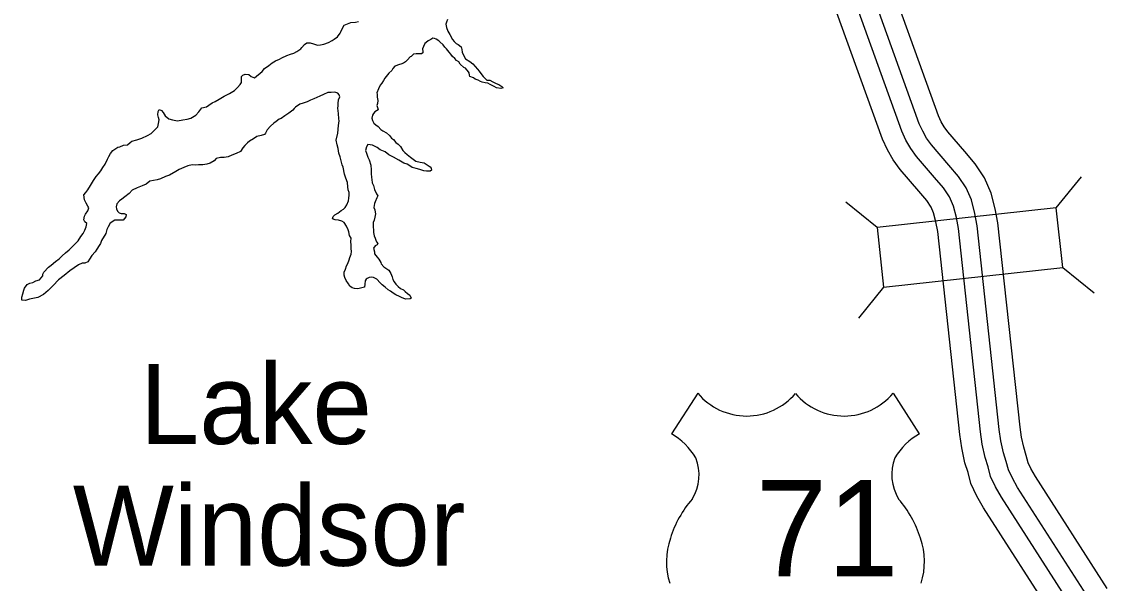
# Model space of a CAD drawing. Extents: x -939622 to -934245, y 1383184 to 1385301.
# Drawn here: x -935705.11 to -935683.64, y 1384331.7 to 1384342.8 of the extents above; entities that cross this region are included whole.
import ezdxf

# ---------------------------------------------------------------- set-up
doc = ezdxf.new("R2010")
doc.units = 0
for name, color, linetype in [('15', 7, 'Continuous'), ('20', 7, 'Continuous'), ('22', 7, 'Continuous'), ('9', 7, 'Continuous')]:
    doc.layers.add(name, color=color, linetype=linetype)

msp = doc.modelspace()

# ---------------------------------------------------------------- linework, layer by layer
at = {"layer": '15'}
for points in [[(-935683.993, 1384331.381), (-935685.416, 1384333.595), (-935685.52, 1384333.781), (-935685.596, 1384333.942), (-935685.64, 1384334.109), (-935685.695, 1384334.281), (-935685.746, 1384334.518), (-935685.778, 1384334.739), (-935686.216, 1384338.768), (-935686.261, 1384339.014), (-935686.329, 1384339.28), (-935686.431, 1384339.519), (-935686.584, 1384339.745), (-935686.774, 1384339.967), (-935687.119, 1384340.369), (-935687.215, 1384340.5), (-935687.292, 1384340.637), (-935687.362, 1384340.784), (-935688.553, 1384344.091)], [(-935683.643, 1384331.598), (-935685.062, 1384333.808), (-935685.154, 1384333.971), (-935685.207, 1384334.084), (-935685.244, 1384334.224), (-935685.296, 1384334.388), (-935685.34, 1384334.59), (-935685.368, 1384334.79), (-935685.808, 1384338.826), (-935685.857, 1384339.102), (-935685.937, 1384339.414), (-935686.068, 1384339.718), (-935686.256, 1384339.996), (-935686.46, 1384340.235), (-935686.795, 1384340.626), (-935686.867, 1384340.724), (-935686.926, 1384340.827), (-935686.981, 1384340.943), (-935688.161, 1384344.221)], [(-935684.312, 1384331.184), (-935685.738, 1384333.402), (-935685.854, 1384333.609), (-935685.95, 1384333.813), (-935686.001, 1384334.004), (-935686.058, 1384334.185), (-935686.116, 1384334.452), (-935686.15, 1384334.692), (-935686.588, 1384338.714), (-935686.627, 1384338.935), (-935686.685, 1384339.159), (-935686.762, 1384339.339), (-935686.883, 1384339.518), (-935687.059, 1384339.723), (-935687.413, 1384340.136), (-935687.53, 1384340.296), (-935687.625, 1384340.464), (-935687.709, 1384340.639), (-935688.909, 1384343.973)], [(-935684.663, 1384330.966), (-935686.091, 1384333.189), (-935686.221, 1384333.42), (-935686.339, 1384333.671), (-935686.397, 1384333.889), (-935686.457, 1384334.079), (-935686.522, 1384334.379), (-935686.559, 1384334.641), (-935686.996, 1384338.655), (-935687.031, 1384338.847), (-935687.077, 1384339.026), (-935687.125, 1384339.14), (-935687.212, 1384339.267), (-935687.372, 1384339.455), (-935687.736, 1384339.879), (-935687.878, 1384340.072), (-935687.991, 1384340.273), (-935688.09, 1384340.48), (-935689.301, 1384343.843)]]:
    msp.add_lwpolyline(points, dxfattribs=at)
at = {"layer": '20'}
for p, q in [((-935684.651, 1384339.123), (-935684.155, 1384339.74)), ((-935688.194, 1384338.737), (-935688.811, 1384339.234)), ((-935684.522, 1384337.942), (-935683.905, 1384337.446)), ((-935688.066, 1384337.556), (-935688.562, 1384336.939))]:
    msp.add_line(p, q, dxfattribs=at)
msp.add_lwpolyline([(-935688.066, 1384337.556), (-935684.522, 1384337.942), (-935684.651, 1384339.123), (-935688.194, 1384338.737)], close=True, dxfattribs=at)
at = {"layer": '22'}
for p, q in [((-935691.741, 1384335.457), (-935692.26, 1384334.654)), ((-935687.88, 1384335.457), (-935687.361, 1384334.654))]:
    msp.add_line(p, q, dxfattribs=at)
for centre, radius, start, end in [((-935690.774, 1384336.271), 1.264, 220.075, 319.6701), ((-935688.847, 1384336.271), 1.264, 220.3299, 319.925), ((-935692.939, 1384333.489), 1.349, 30.7809, 59.9883), ((-935686.683, 1384333.489), 1.349, 120.0117, 149.2191), ((-935692.642, 1384333.844), 0.925, 328.8105, 21.2108), ((-935686.979, 1384333.844), 0.925, 158.7892, 211.1895), ((-935690.224, 1384331.949), 2.157, 138.9565, 162.6913), ((-935689.398, 1384331.949), 2.157, 17.3087, 41.0435), ((-935690.936, 1384332.126), 1.426, 160.9576, 197.3819), ((-935688.685, 1384332.126), 1.426, 342.6181, 19.0424)]:
    msp.add_arc(centre, radius, start, end, dxfattribs=at)
at = {"layer": '9'}
for points in [[(-935699.794, 1384342.161), (-935699.732, 1384342.182), (-935699.669, 1384342.216), (-935699.591, 1384342.267), (-935699.57, 1384342.294), (-935699.52, 1384342.352), (-935699.472, 1384342.385), (-935699.409, 1384342.388), (-935699.34, 1384342.368), (-935699.265, 1384342.341), (-935699.205, 1384342.344), (-935699.136, 1384342.363), (-935699.046, 1384342.396), (-935698.972, 1384342.433), (-935698.93, 1384342.457), (-935698.864, 1384342.505), (-935698.811, 1384342.575), (-935698.799, 1384342.605), (-935698.772, 1384342.662), (-935698.737, 1384342.734), (-935698.602, 1384342.786), (-935698.512, 1384342.793), (-935698.453, 1384342.811)], [(-935696.693, 1384342.851), (-935696.714, 1384342.794), (-935696.723, 1384342.755), (-935696.71, 1384342.692), (-935696.683, 1384342.617), (-935696.644, 1384342.548), (-935696.592, 1384342.455), (-935696.559, 1384342.416), (-935696.517, 1384342.374), (-935696.481, 1384342.351), (-935696.423, 1384342.306), (-935696.411, 1384342.252), (-935696.399, 1384342.201), (-935696.378, 1384342.144), (-935696.335, 1384342.069), (-935696.251, 1384342.019), (-935696.188, 1384341.971), (-935696.097, 1384341.869), (-935696.064, 1384341.824), (-935696.031, 1384341.78), (-935695.988, 1384341.72), (-935695.916, 1384341.651), (-935695.856, 1384341.645), (-935695.796, 1384341.616), (-935695.73, 1384341.58), (-935695.676, 1384341.562), (-935695.616, 1384341.521), (-935695.591, 1384341.494), (-935695.636, 1384341.485), (-935695.72, 1384341.496), (-935695.771, 1384341.52), (-935695.847, 1384341.561), (-935695.892, 1384341.588), (-935695.946, 1384341.597), (-935696.003, 1384341.606), (-935696.036, 1384341.62), (-935696.084, 1384341.65), (-935696.141, 1384341.671), (-935696.18, 1384341.692), (-935696.249, 1384341.718), (-935696.255, 1384341.745), (-935696.265, 1384341.79), (-935696.277, 1384341.811), (-935696.337, 1384341.883), (-935696.37, 1384341.901), (-935696.439, 1384341.964), (-935696.47, 1384342.014), (-935696.515, 1384342.038), (-935696.545, 1384342.074), (-935696.59, 1384342.116), (-935696.626, 1384342.164), (-935696.657, 1384342.2), (-935696.711, 1384342.268), (-935696.744, 1384342.304), (-935696.78, 1384342.346), (-935696.841, 1384342.406), (-935696.865, 1384342.427), (-935696.916, 1384342.462), (-935696.946, 1384342.471), (-935696.982, 1384342.477), (-935697.024, 1384342.453), (-935697.072, 1384342.425), (-935697.116, 1384342.395), (-935697.143, 1384342.374), (-935697.167, 1384342.314), (-935697.187, 1384342.266), (-935697.181, 1384342.209), (-935697.178, 1384342.191), (-935697.205, 1384342.172), (-935697.259, 1384342.169), (-935697.31, 1384342.166), (-935697.361, 1384342.163), (-935697.411, 1384342.114), (-935697.432, 1384342.108), (-935697.48, 1384342.048), (-935697.519, 1384342.011), (-935697.563, 1384341.987), (-935697.617, 1384341.966), (-935697.644, 1384341.96), (-935697.731, 1384341.923), (-935697.77, 1384341.881), (-935697.79, 1384341.842), (-935697.853, 1384341.787), (-935697.877, 1384341.754), (-935697.933, 1384341.688), (-935697.957, 1384341.643), (-935697.993, 1384341.588), (-935698.022, 1384341.549), (-935698.055, 1384341.477), (-935698.087, 1384341.399), (-935698.084, 1384341.369), (-935698.084, 1384341.309), (-935698.072, 1384341.249), (-935698.074, 1384341.186)], [(-935704.833, 1384337.679), (-935704.758, 1384337.701), (-935704.698, 1384337.779), (-935704.696, 1384337.809), (-935704.675, 1384337.854), (-935704.58, 1384337.948), (-935704.529, 1384337.993), (-935704.442, 1384338.063), (-935704.374, 1384338.117), (-935704.311, 1384338.175), (-935704.249, 1384338.232), (-935704.171, 1384338.293), (-935704.073, 1384338.389), (-935703.998, 1384338.468), (-935703.942, 1384338.558), (-935703.9, 1384338.615), (-935703.862, 1384338.685), (-935703.838, 1384338.748), (-935703.826, 1384338.814), (-935703.863, 1384338.844), (-935703.887, 1384338.886), (-935703.872, 1384338.961), (-935703.852, 1384339), (-935703.807, 1384339.066), (-935703.783, 1384339.124), (-935703.802, 1384339.159), (-935703.838, 1384339.216), (-935703.871, 1384339.279), (-935703.881, 1384339.378), (-935703.842, 1384339.429), (-935703.803, 1384339.481), (-935703.753, 1384339.565), (-935703.691, 1384339.665), (-935703.637, 1384339.746), (-935703.593, 1384339.797), (-935703.548, 1384339.855), (-935703.509, 1384339.924), (-935703.465, 1384339.984), (-935703.414, 1384340.087), (-935703.391, 1384340.141), (-935703.358, 1384340.201), (-935703.308, 1384340.255), (-935703.212, 1384340.322), (-935703.17, 1384340.328), (-935703.098, 1384340.365), (-935703.018, 1384340.371), (-935702.97, 1384340.413), (-935702.934, 1384340.441), (-935702.835, 1384340.471), (-935702.737, 1384340.499), (-935702.626, 1384340.556), (-935702.554, 1384340.596), (-935702.501, 1384340.647), (-935702.423, 1384340.723), (-935702.406, 1384340.789), (-935702.391, 1384340.867), (-935702.409, 1384340.912), (-935702.419, 1384340.963), (-935702.416, 1384341.029), (-935702.392, 1384341.071), (-935702.35, 1384341.047), (-935702.317, 1384341.006), (-935702.272, 1384340.943), (-935702.202, 1384340.883), (-935702.127, 1384340.865), (-935702.034, 1384340.845), (-935701.927, 1384340.867), (-935701.837, 1384340.876), (-935701.768, 1384340.895), (-935701.669, 1384340.955), (-935701.61, 1384341.019), (-935701.547, 1384341.1), (-935701.458, 1384341.124), (-935701.41, 1384341.152), (-935701.344, 1384341.2), (-935701.284, 1384341.225), (-935701.204, 1384341.27), (-935701.111, 1384341.331), (-935701.001, 1384341.385), (-935700.905, 1384341.446), (-935700.842, 1384341.503), (-935700.789, 1384341.561), (-935700.768, 1384341.603), (-935700.768, 1384341.657), (-935700.766, 1384341.72), (-935700.742, 1384341.75), (-935700.694, 1384341.765), (-935700.619, 1384341.757), (-935700.574, 1384341.721), (-935700.508, 1384341.697), (-935700.466, 1384341.728), (-935700.398, 1384341.785), (-935700.356, 1384341.818), (-935700.308, 1384341.876), (-935700.225, 1384341.939), (-935700.162, 1384341.991), (-935700.09, 1384342.03), (-935700.016, 1384342.066), (-935699.965, 1384342.091), (-935699.869, 1384342.139), (-935699.794, 1384342.161)], [(-935697.669, 1384337.566), (-935697.621, 1384337.531), (-935697.564, 1384337.501), (-935697.527, 1384337.468), (-935697.485, 1384337.432), (-935697.434, 1384337.394), (-935697.407, 1384337.337), (-935697.431, 1384337.322), (-935697.524, 1384337.318), (-935697.599, 1384337.354), (-935697.641, 1384337.371), (-935697.71, 1384337.401), (-935697.767, 1384337.437), (-935697.818, 1384337.473), (-935697.866, 1384337.505), (-935697.924, 1384337.553), (-935697.981, 1384337.601), (-935698.026, 1384337.64), (-935698.092, 1384337.711), (-935698.155, 1384337.744), (-935698.203, 1384337.756), (-935698.239, 1384337.746), (-935698.278, 1384337.728), (-935698.302, 1384337.71), (-935698.317, 1384337.68), (-935698.329, 1384337.617), (-935698.334, 1384337.557), (-935698.409, 1384337.532), (-935698.466, 1384337.523), (-935698.529, 1384337.529), (-935698.577, 1384337.54), (-935698.622, 1384337.576), (-935698.652, 1384337.624), (-935698.698, 1384337.684), (-935698.725, 1384337.747), (-935698.734, 1384337.792), (-935698.732, 1384337.852), (-935698.711, 1384337.909), (-935698.687, 1384337.978), (-935698.664, 1384338.023), (-935698.634, 1384338.096), (-935698.622, 1384338.141), (-935698.599, 1384338.207), (-935698.593, 1384338.258), (-935698.599, 1384338.321), (-935698.597, 1384338.387), (-935698.603, 1384338.456), (-935698.598, 1384338.525), (-935698.628, 1384338.579), (-935698.64, 1384338.651), (-935698.653, 1384338.69), (-935698.689, 1384338.759), (-935698.734, 1384338.831), (-935698.78, 1384338.857), (-935698.846, 1384338.878), (-935698.915, 1384338.887), (-935698.963, 1384338.907), (-935698.951, 1384338.953), (-935698.918, 1384338.983), (-935698.861, 1384339.016), (-935698.793, 1384339.068), (-935698.748, 1384339.098), (-935698.718, 1384339.128), (-935698.683, 1384339.185), (-935698.647, 1384339.261), (-935698.641, 1384339.312), (-935698.636, 1384339.372), (-935698.636, 1384339.429), (-935698.657, 1384339.477), (-935698.664, 1384339.54), (-935698.67, 1384339.624), (-935698.704, 1384339.708), (-935698.731, 1384339.789), (-935698.756, 1384339.927), (-935698.777, 1384339.977), (-935698.79, 1384340.025), (-935698.811, 1384340.13), (-935698.842, 1384340.205), (-935698.854, 1384340.295), (-935698.872, 1384340.367), (-935698.891, 1384340.463), (-935698.859, 1384340.599), (-935698.848, 1384340.749), (-935698.836, 1384340.845), (-935698.84, 1384340.884), (-935698.849, 1384340.986), (-935698.862, 1384341.094), (-935698.856, 1384341.139), (-935698.853, 1384341.187), (-935698.845, 1384341.259), (-935698.818, 1384341.317), (-935698.833, 1384341.355), (-935698.858, 1384341.388), (-935698.921, 1384341.409), (-935698.99, 1384341.406), (-935699.056, 1384341.402), (-935699.142, 1384341.366), (-935699.214, 1384341.335), (-935699.337, 1384341.281), (-935699.402, 1384341.256), (-935699.465, 1384341.22)], [(-935699.465, 1384341.22), (-935699.549, 1384341.192), (-935699.612, 1384341.171), (-935699.698, 1384341.116), (-935699.725, 1384341.086), (-935699.752, 1384341.056), (-935699.832, 1384340.996), (-935699.91, 1384340.944), (-935699.982, 1384340.893), (-935700.02, 1384340.874), (-935700.08, 1384340.832), (-935700.128, 1384340.796), (-935700.193, 1384340.738), (-935700.256, 1384340.669), (-935700.291, 1384340.597), (-935700.309, 1384340.575), (-935700.375, 1384340.557), (-935700.462, 1384340.536), (-935700.528, 1384340.487), (-935700.608, 1384340.442), (-935700.65, 1384340.408), (-935700.701, 1384340.357), (-935700.736, 1384340.312), (-935700.787, 1384340.239), (-935700.868, 1384340.2), (-935700.96, 1384340.166), (-935701.026, 1384340.133), (-935701.107, 1384340.118), (-935701.182, 1384340.12), (-935701.266, 1384340.099), (-935701.304, 1384340.056), (-935701.382, 1384340.008), (-935701.448, 1384339.986), (-935701.532, 1384339.971), (-935701.615, 1384339.971), (-935701.672, 1384339.97), (-935701.738, 1384339.973), (-935701.825, 1384339.954), (-935701.906, 1384339.924), (-935701.996, 1384339.884), (-935702.067, 1384339.845), (-935702.187, 1384339.772), (-935702.27, 1384339.742), (-935702.369, 1384339.699), (-935702.432, 1384339.678), (-935702.576, 1384339.653), (-935702.653, 1384339.592), (-935702.728, 1384339.562), (-935702.83, 1384339.519), (-935702.931, 1384339.471), (-935702.988, 1384339.41), (-935703.071, 1384339.344), (-935703.131, 1384339.298), (-935703.179, 1384339.265), (-935703.229, 1384339.205), (-935703.244, 1384339.142), (-935703.241, 1384339.106), (-935703.219, 1384339.061), (-935703.186, 1384339.025), (-935703.144, 1384339.01), (-935703.087, 1384339.01), (-935703.048, 1384338.99), (-935703.051, 1384338.947), (-935703.107, 1384338.878), (-935703.134, 1384338.878), (-935703.23, 1384338.877), (-935703.272, 1384338.88), (-935703.362, 1384338.82), (-935703.403, 1384338.75), (-935703.427, 1384338.693), (-935703.451, 1384338.615), (-935703.534, 1384338.479), (-935703.554, 1384338.419), (-935703.581, 1384338.38), (-935703.629, 1384338.308), (-935703.658, 1384338.253), (-935703.724, 1384338.181), (-935703.771, 1384338.106), (-935703.804, 1384338.054), (-935703.861, 1384338.027), (-935703.915, 1384338.03), (-935703.989, 1384337.996), (-935704.162, 1384337.878), (-935704.27, 1384337.788), (-935704.386, 1384337.7), (-935704.49, 1384337.591), (-935704.586, 1384337.491), (-935704.681, 1384337.413), (-935704.792, 1384337.352), (-935704.89, 1384337.328), (-935704.959, 1384337.315), (-935705.04, 1384337.291), (-935705.109, 1384337.296), (-935705.112, 1384337.356), (-935705.092, 1384337.426), (-935705.068, 1384337.495), (-935705.057, 1384337.537), (-935705.006, 1384337.609), (-935704.949, 1384337.631), (-935704.895, 1384337.649), (-935704.833, 1384337.679)], [(-935698.074, 1384341.186), (-935698.092, 1384341.149), (-935698.074, 1384341.105), (-935698.064, 1384341.063), (-935698.13, 1384341.023), (-935698.154, 1384340.987), (-935698.172, 1384340.954), (-935698.189, 1384340.9), (-935698.177, 1384340.849), (-935698.147, 1384340.801), (-935698.108, 1384340.765), (-935698.062, 1384340.732), (-935698.008, 1384340.675), (-935697.972, 1384340.646), (-935697.897, 1384340.607), (-935697.837, 1384340.556), (-935697.8, 1384340.499), (-935697.761, 1384340.476), (-935697.71, 1384340.416), (-935697.665, 1384340.38), (-935697.622, 1384340.335), (-935697.577, 1384340.255), (-935697.538, 1384340.216), (-935697.487, 1384340.18), (-935697.423, 1384340.126), (-935697.318, 1384340.049), (-935697.234, 1384340.025), (-935697.153, 1384340.014), (-935697.114, 1384339.987), (-935697.036, 1384339.936), (-935697.012, 1384339.906), (-935697.005, 1384339.867), (-935697.032, 1384339.849), (-935697.104, 1384339.846), (-935697.158, 1384339.854), (-935697.236, 1384339.881), (-935697.314, 1384339.902), (-935697.392, 1384339.919), (-935697.437, 1384339.952), (-935697.486, 1384339.985), (-935697.552, 1384340.005), (-935697.651, 1384340.065), (-935697.759, 1384340.124), (-935697.855, 1384340.172), (-935697.925, 1384340.229), (-935698.021, 1384340.273), (-935698.081, 1384340.315), (-935698.135, 1384340.341), (-935698.174, 1384340.365), (-935698.267, 1384340.374), (-935698.294, 1384340.329), (-935698.311, 1384340.256), (-935698.293, 1384340.202), (-935698.269, 1384340.124), (-935698.241, 1384340.074), (-935698.211, 1384339.969), (-935698.201, 1384339.873), (-935698.201, 1384339.804), (-935698.194, 1384339.726), (-935698.191, 1384339.684), (-935698.179, 1384339.615), (-935698.157, 1384339.564), (-935698.133, 1384339.489), (-935698.096, 1384339.402), (-935698.066, 1384339.363), (-935698.069, 1384339.36), (-935698.087, 1384339.321), (-935698.125, 1384339.242), (-935698.137, 1384339.212), (-935698.146, 1384339.131), (-935698.131, 1384339.086), (-935698.121, 1384339.038), (-935698.115, 1384339.005), (-935698.127, 1384338.936), (-935698.144, 1384338.882), (-935698.162, 1384338.834), (-935698.161, 1384338.747), (-935698.158, 1384338.684), (-935698.155, 1384338.639), (-935698.139, 1384338.573), (-935698.124, 1384338.525), (-935698.103, 1384338.465), (-935698.094, 1384338.45), (-935698.07, 1384338.417), (-935698.084, 1384338.39), (-935698.123, 1384338.372), (-935698.156, 1384338.326), (-935698.132, 1384338.251), (-935698.134, 1384338.212), (-935698.083, 1384338.147), (-935698.05, 1384338.111), (-935698.01, 1384338.045), (-935698.001, 1384338.015), (-935697.95, 1384337.958), (-935697.854, 1384337.89), (-935697.811, 1384337.827), (-935697.787, 1384337.758), (-935697.772, 1384337.704), (-935697.747, 1384337.662), (-935697.711, 1384337.617), (-935697.669, 1384337.566)]]:
    msp.add_lwpolyline(points, dxfattribs=at)

# ---------------------------------------------------------------- texts
at = {"layer": '22'}
msp.add_text('71', height=1.9008, dxfattribs=at).set_placement((-935690.595, 1384331.838))
at = {"layer": '9'}
for s, p in [('Lake', (-935702.778, 1384334.455)), ('Windsor', (-935704.102, 1384332.047))]:
    msp.add_text(s, height=1.584, dxfattribs=at).set_placement(p)

doc.saveas('drawing.dxf')
